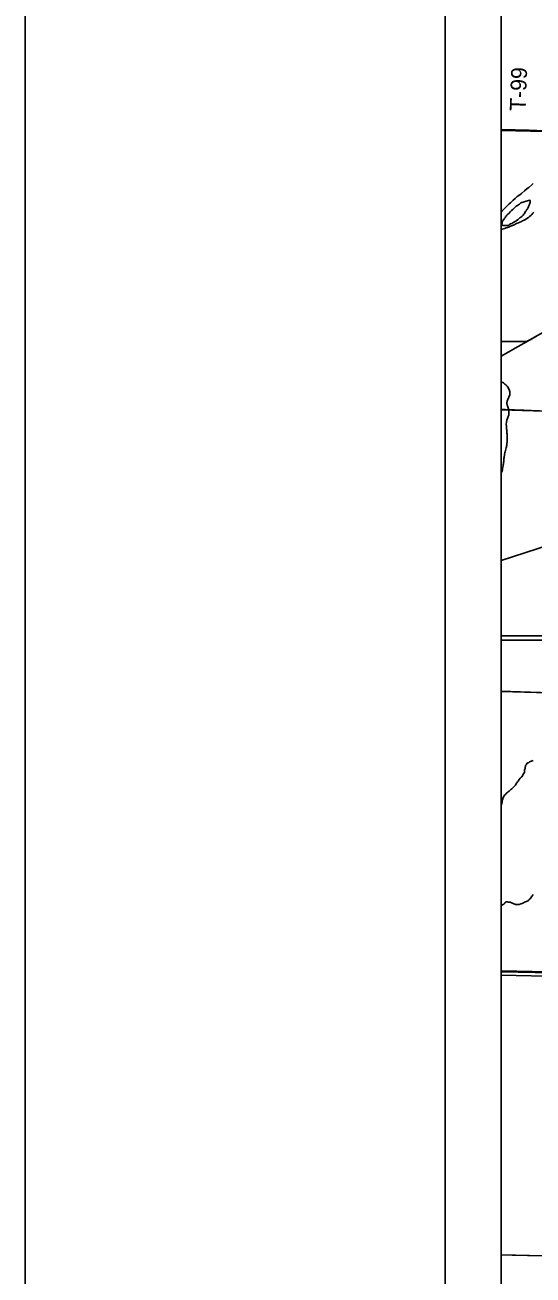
# Model space of a CAD drawing. Extents: x 2.4 to 73.1, y 4.5 to 25.6.
# Drawn here: x 28.647 to 29.555, y 19.109 to 21.341 of the extents above; entities that cross this region are included whole.
import ezdxf

# ---------------------------------------------------------------- set-up
doc = ezdxf.new("R2010")
doc.units = 0
for name, color, linetype in [('GM_X_Corporation', 7, 'Continuous'), ('GM_X_County_Road', 7, 'Continuous'), ('GM_X_Interchange_Ramps', 7, 'Continuous'), ('GM_X_Major_River', 7, 'Continuous'), ('GM_X_Minor_River', 7, 'Continuous'), ('GM_X_Rail_Line', 7, 'Continuous'), ('GM_X_Township_Road', 7, 'Continuous'), ('GM_X_Township_Road_Text', 7, 'Continuous'), ('GM_X_US_Route', 7, 'Continuous'), ('GM_X_US_Shield', 7, 'Continuous'), ('SH_Cut_Line', 7, 'Continuous'), ('SH_Data', 7, 'Continuous')]:
    doc.layers.add(name, color=color, linetype=linetype)

msp = doc.modelspace()

# ---------------------------------------------------------------- linework, layer by layer
at = {"layer": 'GM_X_Corporation'}
msp.add_lwpolyline([(29.5626, 20.7865), (29.5491, 20.7787), (29.5431, 20.7753), (29.4974, 20.7756), (29.4974, 20.1511), (29.5676, 20.1489)], dxfattribs=at)
at = {"layer": 'GM_X_County_Road'}
for points in [[(29.5432, 20.775), (29.5492, 20.7785), (29.5627, 20.7862), (29.5735, 20.7923), (29.5883, 20.8008), (29.6005, 20.8078), (29.6153, 20.8163), (29.6302, 20.8247), (29.6558, 20.8394), (29.6856, 20.8563), (29.7099, 20.8701), (29.7208, 20.876), (29.7319, 20.8817), (29.7328, 20.8821)], [(29.4974, 20.7492), (29.5278, 20.7666), (29.5432, 20.775)], [(29.4974, 20.1508), (29.5678, 20.1487), (29.6051, 20.1475), (29.6315, 20.1465), (29.6626, 20.1453), (29.6891, 20.1443), (29.6968, 20.1441), (29.6991, 20.1442), (29.7011, 20.145), (29.7026, 20.1457)], [(29.4974, 19.6499), (29.5889, 19.6483), (29.6728, 19.6469), (29.6952, 19.6464)], [(29.4974, 19.1449), (29.5174, 19.1443), (29.6277, 19.1416), (29.651, 19.1415), (29.6712, 19.1422), (29.6856, 19.1423)]]:
    msp.add_lwpolyline(points, dxfattribs=at)
at = {"layer": 'GM_X_Interchange_Ramps'}
msp.add_lwpolyline([(29.4974, 21.6793), (29.4974, 18.6403)], dxfattribs=at)
at = {"layer": 'GM_X_Major_River'}
for points in [[(29.5551, 21.0578), (29.5522, 21.0552), (29.547, 21.0507), (29.5443, 21.0485), (29.5392, 21.0443), (29.534, 21.0398), (29.5309, 21.0374), (29.5261, 21.0347), (29.5224, 21.031), (29.5191, 21.0282), (29.5166, 21.0256), (29.5141, 21.0234), (29.5117, 21.0211), (29.5098, 21.0189), (29.5076, 21.0169), (29.5014, 21.0109), (29.4995, 21.0087), (29.4974, 21.0064)], [(29.5463, 21.0274), (29.5403, 21.0254), (29.5369, 21.0246), (29.535, 21.0238), (29.5338, 21.0235), (29.5329, 21.0233), (29.5315, 21.022), (29.5302, 21.0209), (29.5286, 21.0196), (29.5267, 21.0185), (29.5255, 21.018), (29.5246, 21.0172), (29.5226, 21.0152), (29.5205, 21.013), (29.5184, 21.0113), (29.5164, 21.0094), (29.5151, 21.0083), (29.5135, 21.0068), (29.5117, 21.0048), (29.5098, 21.0031), (29.508, 21.0011), (29.5065, 20.9996), (29.5055, 20.9983), (29.5047, 20.9966), (29.5031, 20.9945), (29.502, 20.993), (29.5012, 20.9921), (29.5006, 20.9912), (29.5002, 20.9902), (29.4996, 20.9882), (29.4992, 20.987), (29.4991, 20.9844), (29.4993, 20.9832), (29.5002, 20.9824), (29.5014, 20.9824), (29.5031, 20.9824), (29.5042, 20.9824), (29.5061, 20.9825), (29.5084, 20.9826), (29.5097, 20.9828), (29.5115, 20.9833), (29.5128, 20.9843), (29.5145, 20.9854), (29.5165, 20.9863), (29.5184, 20.9874), (29.5203, 20.9885), (29.5224, 20.9897), (29.5244, 20.991), (29.5267, 20.9927), (29.5282, 20.9936), (29.5296, 20.9949), (29.5311, 20.9962), (29.5329, 20.9975), (29.5344, 20.9986), (29.5356, 21.0001), (29.537, 21.0014), (29.5381, 21.0027), (29.5391, 21.004), (29.5401, 21.0057), (29.5413, 21.0079), (29.5424, 21.0089), (29.543, 21.0098), (29.5436, 21.0111), (29.5446, 21.0124), (29.5454, 21.0137), (29.546, 21.015), (29.5466, 21.0167), (29.5472, 21.0179), (29.5476, 21.019), (29.5482, 21.0205), (29.5486, 21.0216), (29.5488, 21.0228), (29.5493, 21.0245), (29.5493, 21.0254), (29.5493, 21.0273), (29.5491, 21.0281), (29.549, 21.0282)], [(29.549, 21.0282), (29.5463, 21.0274)], [(29.4974, 20.9748), (29.4997, 20.976), (29.502, 20.9769), (29.5041, 20.9776), (29.5068, 20.9783), (29.5087, 20.9792), (29.5106, 20.9797), (29.5123, 20.9805), (29.5143, 20.9812), (29.5162, 20.9819), (29.5181, 20.9828), (29.52, 20.9835), (29.5219, 20.9844), (29.5241, 20.9857), (29.5262, 20.9866), (29.5285, 20.9875), (29.5313, 20.9888), (29.5337, 20.9899), (29.536, 20.991), (29.5385, 20.992), (29.541, 20.9935), (29.5437, 20.9952), (29.5462, 20.9972), (29.5483, 20.9988), (29.5506, 21.0005), (29.5526, 21.0026), (29.5543, 21.0048), (29.5563, 21.0065)]]:
    msp.add_lwpolyline(points, dxfattribs=at)
at = {"layer": 'GM_X_Minor_River'}
msp.add_line((29.4974, 19.6443), (30.0644, 19.6308), dxfattribs=at)
for points in [[(29.5084, 20.6958), (29.5071, 20.6972), (29.5058, 20.6983), (29.5045, 20.6993), (29.5032, 20.7005), (29.5017, 20.7015), (29.5004, 20.7021), (29.4991, 20.7029), (29.4976, 20.7035), (29.4974, 20.7035)], [(29.4974, 20.5409), (29.4981, 20.5422), (29.4987, 20.5431), (29.4993, 20.544), (29.4997, 20.5452), (29.4998, 20.5471), (29.5002, 20.549), (29.5006, 20.5512), (29.501, 20.5533), (29.5013, 20.5552), (29.5017, 20.5573), (29.5021, 20.5594), (29.5024, 20.5613), (29.5026, 20.5632), (29.5026, 20.5654), (29.5027, 20.5669), (29.5029, 20.5685), (29.5031, 20.5704), (29.5034, 20.5717), (29.5036, 20.5728), (29.5038, 20.5745), (29.5042, 20.5768), (29.5048, 20.5787), (29.5055, 20.5809), (29.5059, 20.5834), (29.5067, 20.5857), (29.5071, 20.5876), (29.5075, 20.5889), (29.5078, 20.5906), (29.508, 20.5921), (29.5085, 20.5976), (29.5084, 20.5997), (29.5084, 20.602), (29.5083, 20.6039), (29.5083, 20.6058), (29.5082, 20.6079), (29.5082, 20.6098), (29.5081, 20.6117), (29.5079, 20.6139), (29.5079, 20.6153), (29.508, 20.6166), (29.5078, 20.6179), (29.5075, 20.6193), (29.5073, 20.6208), (29.5073, 20.6221), (29.5072, 20.6235), (29.507, 20.6246), (29.507, 20.6257), (29.5069, 20.6269), (29.5069, 20.6288), (29.507, 20.6307), (29.5078, 20.6352), (29.5096, 20.6401), (29.5102, 20.6416), (29.5107, 20.6428), (29.5111, 20.6446), (29.5113, 20.646), (29.5113, 20.6473), (29.5112, 20.6492), (29.5112, 20.6509), (29.5111, 20.6524), (29.5109, 20.6538), (29.5106, 20.6555), (29.51, 20.6574), (29.5095, 20.6589), (29.5091, 20.6605), (29.5086, 20.6618), (29.5082, 20.6628), (29.5079, 20.6645), (29.5079, 20.6654), (29.508, 20.6668), (29.5084, 20.6681), (29.5084, 20.6692), (29.509, 20.6709), (29.5096, 20.672), (29.5108, 20.6752), (29.5112, 20.6762), (29.512, 20.6779), (29.5124, 20.6788), (29.513, 20.6805), (29.5132, 20.6822), (29.5133, 20.6835), (29.5131, 20.6847), (29.5129, 20.6858), (29.5128, 20.6872), (29.5124, 20.6889), (29.5115, 20.6906), (29.5108, 20.6925), (29.5097, 20.6943), (29.5084, 20.6958)], [(29.4974, 19.9463), (29.4979, 19.9484), (29.4987, 19.9499), (29.4991, 19.9518), (29.4995, 19.9535), (29.4997, 19.9546), (29.5002, 19.9569), (29.5006, 19.9582), (29.5008, 19.9597), (29.5018, 19.9625), (29.503, 19.9646), (29.5042, 19.9663), (29.5055, 19.9676), (29.5065, 19.9681), (29.5081, 19.9696), (29.5094, 19.9707), (29.5108, 19.9718), (29.5121, 19.9729), (29.5135, 19.9742), (29.5148, 19.9755), (29.5166, 19.9768), (29.5181, 19.9783), (29.5195, 19.9796), (29.5209, 19.9809), (29.522, 19.9822), (29.523, 19.9835), (29.524, 19.9852), (29.5254, 19.9873), (29.5267, 19.9891), (29.5279, 19.9904), (29.5299, 19.9934), (29.5318, 19.9959), (29.5338, 19.9981), (29.5351, 19.9988), (29.5355, 20), (29.537, 20.0033), (29.5391, 20.0058), (29.5391, 20.0073), (29.5396, 20.0101), (29.54, 20.0122), (29.5404, 20.0133), (29.5404, 20.0147), (29.5406, 20.0156), (29.5409, 20.0166), (29.5411, 20.0175), (29.5413, 20.0186), (29.5421, 20.0196), (29.5431, 20.0211), (29.544, 20.0224), (29.5454, 20.0233), (29.5463, 20.0235), (29.5475, 20.0244), (29.5485, 20.0249), (29.55, 20.0257), (29.5517, 20.0264), (29.5533, 20.0269), (29.5546, 20.0275)], [(29.4974, 19.7676), (29.5003, 19.7696), (29.5026, 19.7711), (29.5042, 19.7724), (29.5051, 19.7737), (29.5063, 19.7752), (29.5082, 19.7751), (29.5101, 19.7747), (29.5126, 19.7743), (29.5139, 19.7742), (29.5148, 19.774), (29.5163, 19.7732), (29.5177, 19.7726), (29.519, 19.772), (29.5231, 19.7706), (29.5248, 19.7702), (29.5275, 19.7703), (29.53, 19.7706), (29.5326, 19.7713), (29.5349, 19.7722), (29.5374, 19.7733), (29.5394, 19.7742), (29.5411, 19.7749), (29.5428, 19.7757), (29.5444, 19.7764), (29.5457, 19.7771), (29.5467, 19.7779), (29.5478, 19.7794), (29.5494, 19.7806), (29.5506, 19.7823), (29.5518, 19.784), (29.5531, 19.7857), (29.5543, 19.787), (29.5551, 19.7879)]]:
    msp.add_lwpolyline(points, dxfattribs=at)
at = {"layer": 'GM_X_Rail_Line'}
msp.add_lwpolyline([(29.4974, 20.3845), (29.7806, 20.4762), (30.0264, 20.5558), (30.5317, 20.7222), (31.0617, 20.8955), (31.6023, 21.0711), (31.9938, 21.1981), (32.249, 21.2808), (33.0204, 21.5301), (33.2751, 21.6127)], dxfattribs=at)
at = {"layer": 'GM_X_Township_Road'}
for points in [[(29.4974, 21.154), (29.5476, 21.1528), (29.5879, 21.1513), (29.6003, 21.1509), (29.6143, 21.1504), (29.6282, 21.15), (29.6407, 21.1499), (29.6577, 21.1496), (29.6717, 21.1495), (29.6764, 21.15), (29.6808, 21.1513), (29.6851, 21.1532), (29.693, 21.1581), (29.7148, 21.1731), (29.7259, 21.1815), (29.7272, 21.1823), (29.7353, 21.1895), (29.7378, 21.1913), (29.7392, 21.192), (29.7422, 21.1928), (29.7437, 21.1931), (29.7462, 21.1936)], [(29.4974, 20.6542), (29.505, 20.654), (29.5381, 20.6528), (29.58, 20.6514), (29.6343, 20.6496), (29.6696, 20.6485), (29.7008, 20.6476), (29.7136, 20.647), (29.7248, 20.6469)]]:
    msp.add_lwpolyline(points, dxfattribs=at)
at = {"layer": 'GM_X_US_Route'}
for points in [[(29.4974, 20.2501), (29.5071, 20.2501), (29.5804, 20.2502)], [(29.4974, 20.2424), (29.5412, 20.2424), (29.5928, 20.2424)]]:
    msp.add_lwpolyline(points, dxfattribs=at)
at = {"layer": 'GM_X_US_Shield'}
for points in [[(29.4974, 21.3687), (29.4974, 21.1521), (29.9936, 21.1409), (30.0123, 21.6659), (29.508, 21.6783)], [(29.4974, 21.1521), (29.4974, 20.6534), (29.9771, 20.6385), (29.9936, 21.1409)], [(29.4974, 20.6534), (29.4974, 20.1508), (29.9588, 20.1373), (29.9771, 20.6385)], [(29.4974, 20.1508), (29.4974, 19.6521), (29.9415, 19.6421), (29.9588, 20.1373)], [(29.4974, 19.6521), (29.4974, 19.1445), (29.9297, 19.1346), (29.9415, 19.6421)], [(29.4974, 19.1445), (29.4974, 18.6404), (29.9153, 18.6299), (29.9297, 19.1346)]]:
    msp.add_lwpolyline(points, close=True, dxfattribs=at)
at = {"layer": 'SH_Cut_Line'}
msp.add_lwpolyline([(29.4974, 21.6793), (29.4974, 17.9852)], dxfattribs=at)
at = {"layer": 'SH_Data'}
msp.add_line((29.3974, 24.8852), (29.3974, 17.8852), dxfattribs=at)
for points in [[(28.6474, 25.6352), (37.1474, 25.6352), (37.1474, 14.6352), (28.6474, 14.6352)], [(29.4974, 24.7852), (36.2974, 24.7852), (36.2974, 17.9852), (29.4974, 17.9852)]]:
    msp.add_lwpolyline(points, close=True, dxfattribs=at)

# ---------------------------------------------------------------- texts
at = {"layer": 'GM_X_Township_Road_Text'}
msp.add_text('T-99', height=0.02841, rotation=87.8787, dxfattribs=at).set_placement((29.5413, 21.1867))

doc.saveas('drawing.dxf')
